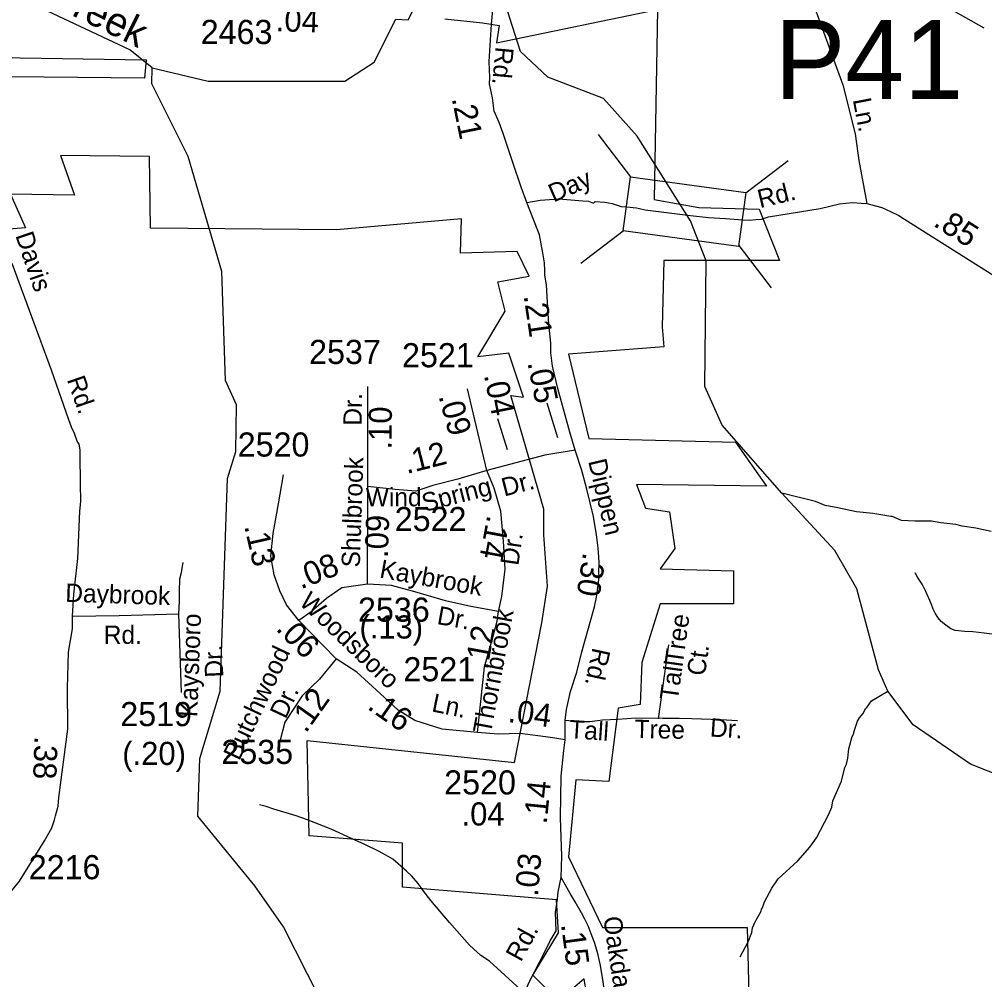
# Model space of a CAD drawing. Extents: x 1547597 to 1699558, y 810033 to 920809.
# Drawn here: x 1644617 to 1649620, y 879679 to 884657 of the extents above; entities that cross this region are included whole.
import ezdxf

# ---------------------------------------------------------------- set-up
doc = ezdxf.new("R2010")
doc.units = 0
for name, color, linetype in [('Exist Boundary Political City Limit New', 7, 'Continuous'), ('Exist Boundary Political City Limit New Hole', 7, 'Continuous'), ('Exist Hydrographic Creek Single Shore', 7, 'Continuous'), ('Exist Hydrographic Misc Water Feature', 7, 'Continuous'), ('Exist Road Non-System Type 51', 7, 'Continuous'), ('Exist Road Non-System Type 51 Label', 7, 'Continuous'), ('Exist Road Secondary Mileage Hundredths English Label', 7, 'Continuous'), ('Exist Road Secondary Structure Pipe Number Label', 7, 'Continuous'), ('Exist Road Secondary Structure Standard Bridge CELL', 7, 'Continuous'), ('Exist Road Secondary Type 51 Attributed', 7, 'Continuous'), ('Exist Road Secondary Type 51 Label', 7, 'Continuous'), ('Exist Road Secondary Type 51 Number Label', 7, 'Continuous'), ('Map Preparation Boundary City Limit Buffer Line', 7, 'Continuous'), ('Old_Level_32', 7, 'Continuous')]:
    doc.layers.add(name, color=color, linetype=linetype)

msp = doc.modelspace()

# ---------------------------------------------------------------- linework, layer by layer
at = {"layer": 'Exist Boundary Political City Limit New'}
msp.add_line((1648318.5, 881799), (1648318.5, 881627.8), dxfattribs=at)
for points in [[(1646822.9, 884658.5), (1647017.3, 884638.5), (1647104.1, 884623.9), (1647089.6, 884534), (1647924, 884708), (1647906.6, 883722), (1648137.9, 883681.6), (1648451.5, 883672.1), (1648556.1, 883405.9), (1647957.4, 883405.9), (1647947.9, 883063.6), (1647957.4, 882959), (1647463.2, 882921), (1647567.7, 882483.6), (1648328, 882464.6), (1648489.6, 882236.4), (1647814.8, 882245.9), (1647862.3, 882122.2), (1647985.9, 882103.2), (1648014.4, 881913.1), (1647938.4, 881808.5), (1648318.5, 881799)], [(1647572.5, 879512.2), (1647544, 879683.3), (1647410.9, 879569.2), (1647277.9, 879702.4), (1647410.9, 879921.1), (1647401.4, 880092.2), (1646603.2, 880158.8), (1646603.2, 880387), (1646118.5, 880425), (1646109, 880919.4), (1647182.9, 880805.3), (1647325.4, 881528), (1647353.9, 881718.1), (1647334.9, 881984.4), (1647334.9, 882117.5), (1647163.9, 882707), (1647230.4, 882697.5), (1647154.3, 882925.7), (1646992.8, 882906.7), (1647135.3, 883144.4), (1647097.3, 883296.5), (1647258.9, 883325.1), (1647197.1, 883453.4), (1646902.5, 883443.9), (1646907.7, 883623.3), (1646261.1, 883565.4), (1645296.3, 883574.1), (1645290.6, 883945.3), (1644829.9, 883951.1), (1644902.4, 883745.2), (1644570.5, 883750.7), (1644648.7, 883575.8), (1644088.3, 883530.6)], [(1648318.5, 881627.8), (1647938.4, 881627.8), (1647843.3, 881323.5), (1647833.8, 881104.9), (1647719.8, 881085.8), (1647672.3, 880705.5), (1647501.2, 880715), (1647463.2, 880315.7), (1647639, 879949.6), (1648389.8, 879949.6), (1648399.3, 879531.2)]]:
    msp.add_lwpolyline(points, dxfattribs=at)
at = {"layer": 'Exist Boundary Political City Limit New Hole'}
for points in [[(1645265.9, 884351.3), (1644399.1, 884361.1), (1644401.1, 884460.3)], [(1644401.1, 884460.3), (1645274.6, 884447), (1645265.9, 884351.3)]]:
    msp.add_lwpolyline(points, dxfattribs=at)
at = {"layer": 'Exist Hydrographic Creek Single Shore'}
for points in [[(1645305.1, 884404.9), (1645596.1, 884336.5), (1646304.1, 884335.3), (1646455.1, 884434), (1646568.7, 884657.5), (1646632.8, 884653.5), (1646666.1, 884721.6), (1646866.3, 884848.5), (1647086.4, 884785.7), (1647116.1, 884786.7)], [(1649721.1, 880727.1), (1649546.1, 880796.3), (1649249.2, 880999.3), (1649118, 881174.6), (1649069.1, 881285.2), (1648957.1, 881704.4), (1648843.2, 881903.7), (1648568.8, 882201.2), (1648259.1, 882552.5), (1648169.1, 882754.4), (1648177.2, 883404.3), (1648096.1, 883612.7), (1647818.1, 884051.7), (1647645.2, 884245.6), (1647355.1, 884356.6), (1647215.1, 884490.7), (1647119.8, 884788.4)], [(1645305.1, 884404.9), (1645189, 884499.1), (1644733.1, 884712), (1644320.7, 884766.9)], [(1646193.2, 879561.4), (1646172.1, 879584.6), (1645985.1, 879952.8), (1645837.1, 880165.9), (1645541.1, 880526.5), (1645553.1, 880824.9), (1645658.1, 881174), (1645696, 882276.3), (1645739.1, 882416.5), (1645742.1, 882659.4), (1645685.1, 882785.3), (1645667.1, 883350.2), (1645491.1, 883944.8), (1645304.1, 884322.8), (1645305.1, 884404.9)]]:
    msp.add_lwpolyline(points, dxfattribs=at)
at = {"layer": 'Exist Hydrographic Misc Water Feature'}
for points in [[(1649654.3, 882002.5), (1649574.5, 882019.8), (1649502.7, 882029.1), (1649470.8, 882037.6), (1649392, 882046.7), (1649343.5, 882055.8), (1649258.8, 882055.8), (1649189.2, 882058.9), (1649141.1, 882080), (1649133.1, 882080.1), (1649040.9, 882095.2), (1648956.2, 882104.3), (1648859.3, 882125.5), (1648792.7, 882137.6), (1648742.6, 882157.1), (1648568.8, 882201.2)], [(1648352.9, 879796.8), (1648394.2, 879876.1), (1648413, 879923.8), (1648417.4, 879947.7), (1648429.9, 879979.5), (1648460.8, 880034.9), (1648462.9, 880044.9), (1648469.1, 880050.8), (1648479.5, 880082.6), (1648516.6, 880154), (1648549.4, 880201.4), (1648650.9, 880295.7), (1648714, 880366.6), (1648748.8, 880414), (1648810.7, 880533), (1648827.4, 880572.7), (1648833.8, 880606.5), (1648877.5, 880707.8), (1648894.6, 880779.5), (1648903, 880795.4), (1648911.5, 880827.3), (1648916.2, 880875.1), (1648933.2, 880938.8), (1648941.5, 880954.7), (1648941.6, 880962.7), (1648960.6, 881018.4), (1648970.8, 881036.2), (1648989.2, 881057.8), (1649003.6, 881085.6), (1649009.7, 881089.5), (1649034.2, 881125.1), (1649118, 881174.6)]]:
    msp.add_lwpolyline(points, dxfattribs=at)
at = {"layer": 'Exist Road Non-System Type 51'}
msp.add_line((1647928.9, 881031.8), (1647982.5, 881415.2), dxfattribs=at)
for points in [[(1648676.9, 885484.2), (1648662.2, 885128.6), (1648685, 884867.9), (1648766.4, 884643.2), (1648884.2, 884316.9), (1648948.5, 884062.4), (1648968, 883925.6), (1649008.5, 883702.9)], [(1645464.3, 881842.2), (1645459.7, 881812.5), (1645455.4, 881788.5), (1645446.7, 881754.7), (1645445.6, 881692.7), (1645444.8, 881640.7), (1645442.6, 881574.6)], [(1649327.5, 881662.6), (1649314.2, 881691.6), (1649295.1, 881729.6), (1649271.6, 881765.9), (1649259.9, 881788)], [(1648339.2, 881021.1), (1648253.3, 881026.6), (1648101.5, 881031.3), (1648037.4, 881032.4), (1647951.4, 881032), (1647811.6, 881034.6), (1647719.4, 881028.1), (1647639.4, 881023.5), (1647613.4, 881020), (1647573.2, 881014.8), (1647523.4, 881015.6), (1647444.9, 881022.1)], [(1647222.3, 879621.5), (1647235, 879609.3), (1647054.1, 879774.3), (1647008.7, 879805), (1646949.6, 879858), (1646845.7, 879975.8), (1646749.6, 880089.7), (1646708.6, 880142.3), (1646683.1, 880176.9), (1646651.9, 880215.3), (1646624.2, 880241.9), (1646553.4, 880303), (1646515.8, 880323.7), (1646482.2, 880344.2), (1646406.7, 880379.6), (1646341.2, 880408.7), (1646232.2, 880458.8), (1646105.1, 880509), (1646051.5, 880527.9), (1645936.1, 880562.1), (1645896.2, 880576.7), (1645862.3, 880585.4)]]:
    msp.add_lwpolyline(points, dxfattribs=at)
at = {"layer": 'Exist Road Secondary Mileage Hundredths English Label'}
for points in [[(1647350, 882668.7), (1647405.8, 882488.5)], [(1647095.3, 882587.9), (1647145, 882426.3)]]:
    msp.add_lwpolyline(points, dxfattribs=at)
at = {"layer": 'Exist Road Secondary Structure Standard Bridge CELL'}
for p, q in [((1647616.3, 884059.3), (1647783.5, 883839.8)), ((1648382.4, 883757.5), (1648601.9, 883924.7)), ((1647526.2, 883392.8), (1647745.7, 883560)), ((1648345.4, 883484), (1648512.6, 883264.4))]:
    msp.add_line(p, q, dxfattribs=at)
msp.add_lwpolyline([(1647783.5, 883839.8), (1648382.5, 883758.8), (1648344.7, 883479), (1647745.7, 883560)], close=True, dxfattribs=at)
at = {"layer": 'Exist Road Secondary Type 51 Attributed'}
for points in [[(1647246.7, 883707.3), (1647217.2, 883787.5), (1647175, 883914.1), (1647124, 884064.7), (1647103.7, 884122.6), (1647077.7, 884180.5), (1647069, 884250), (1647053.3, 884322.6), (1647056, 884354.6), (1647051.6, 884438.3), (1647063.7, 884630.7), (1647073.3, 884723.1), (1647086.4, 884785.7)], [(1647246.7, 883707.3), (1647316.3, 883719.9), (1647413.3, 883726.3), (1647537.7, 883715.7), (1647567.2, 883713.6), (1647592.7, 883704), (1647601.4, 883712.6), (1647651.6, 883708.6), (1647689.5, 883702.3), (1647735.4, 883686.2), (1647765.9, 883684.1), (1647816.1, 883679.8), (1647831.3, 883676.2), (1647861.2, 883669.6), (1648094.8, 883639.6), (1648188.7, 883629.9), (1648277.3, 883625), (1648366.4, 883616.7), (1648400.4, 883616.3), (1648433.3, 883618.6), (1648462.9, 883620.7), (1648498.7, 883633.4), (1648766.5, 883675.6), (1648867.7, 883700.9), (1648900.2, 883703.7), (1648936.1, 883707), (1648980.5, 883703.2), (1649008.5, 883702.9), (1649054.5, 883690.1), (1649087.3, 883680.5), (1649132.2, 883660.8), (1649174.8, 883640.3), (1649204.4, 883621.7), (1649667.8, 883329.5)], [(1647497.2, 882423.3), (1647469.1, 882516.4), (1647407.2, 882743.3), (1647380, 882858.8), (1647371.2, 882928.8), (1647371.2, 882978.1), (1647360.8, 883076.3), (1647352.6, 883220.3), (1647349.7, 883281.2), (1647340.7, 883329.8), (1647341.2, 883353.8), (1647338.1, 883394.1), (1647329.4, 883446.2), (1647312.1, 883538.9), (1647246.7, 883707.3)], [(1644892.2, 881562.4), (1644899.4, 881676.8), (1644920.8, 881862.8), (1644930, 882107.4), (1644935, 882157.3), (1644935.5, 882185.3), (1644934.3, 882223.4), (1644932, 882425.3), (1644926.6, 882455.5), (1644916.1, 882469.6), (1644901.9, 882509.4), (1644887.6, 882542.7), (1644873.3, 882580.9), (1644783.5, 882837.5), (1644580.3, 883391.4)], [(1646423.7, 882235), (1646423.7, 882753.4)], [(1647040, 882319), (1646938.7, 882741.8)], [(1647497.2, 882423.3), (1647340.9, 882397.2), (1647040, 882319)], [(1647445.7, 880923), (1647444.9, 881022.1), (1647451.9, 881080), (1647474, 881171.9), (1647505.9, 881273.3), (1647531.9, 881377.5), (1647597.6, 881612.3), (1647608.4, 881662.1), (1647617.5, 881723.9), (1647622.2, 881767.9), (1647620.6, 881789.7), (1647621.4, 881839.7), (1647618.4, 881895.8), (1647615.1, 881931.9), (1647608, 881984.1), (1647591.9, 882079.7), (1647558.4, 882222.3), (1647531.9, 882319), (1647497.2, 882423.3)], [(1646064.9, 881541.5), (1646001.3, 881621.7), (1645966.6, 881694.1), (1645937.6, 881778), (1645920.3, 881873.6), (1645931.8, 881992.3), (1645960.8, 882145.8), (1645986.8, 882296.4)], [(1647040, 882319), (1646889.6, 882272.7), (1646759.4, 882240.8), (1646672.5, 882211.9), (1646565.5, 882220.5), (1646423.7, 882235)], [(1647099.8, 881587), (1647118.1, 881664.5), (1647135.5, 881806.4), (1647126.8, 881951.2), (1647112.4, 882107.6), (1647077.6, 882226.3), (1647040, 882319)], [(1646420.8, 881729.7), (1646423.7, 882235)], [(1646420.8, 881729.7), (1646287.7, 881709.4), (1646209.6, 881654.4), (1646128.6, 881584.9), (1646064.9, 881541.5)], [(1647099.8, 881587), (1646956.1, 881613), (1646825.9, 881642.8), (1646666.8, 881689.1), (1646545.2, 881723), (1646420.8, 881729.7)], [(1649673.2, 881468.2), (1649617.3, 881474.9), (1649587.8, 881478.7), (1649559.4, 881481.9), (1649517.5, 881484.4), (1649467.7, 881489.2), (1649444.7, 881498.1), (1649418, 881515.8), (1649394.2, 881536.1), (1649378.6, 881554.4), (1649362.9, 881578.6), (1649353.3, 881598.8), (1649343.6, 881623), (1649330.1, 881657.1), (1649327.5, 881662.6)], [(1646990.8, 880960.5), (1646999.5, 881040.5), (1647028.4, 881301.1), (1647077.6, 881477.7), (1647092.9, 881537.1), (1647099.8, 881587)], [(1644304.7, 879732.5), (1644339.5, 879820.3), (1644385.4, 879897.8), (1644442, 879969.9), (1644514.5, 880062.8), (1644617.6, 880190.2), (1644747, 880399.1), (1644785.1, 880465.9), (1644799.1, 880508.3), (1644803.5, 880528.3), (1644818.5, 880577.9), (1644820.8, 880623.2), (1644868.4, 880978.2), (1644866, 881190.4), (1644870.8, 881376.4), (1644892.2, 881498), (1644892.2, 881562.4)], [(1644892.2, 881562.4), (1645134.4, 881567.5), (1645442.6, 881574.6), (1645455, 881166.8)], [(1646258.8, 881341.6), (1646064.9, 881541.5)], [(1646258.8, 881341.6), (1646172, 881237.4), (1646082.3, 881150.5), (1645992.6, 881014.4), (1645966.6, 880913)], [(1646990.8, 880960.5), (1646808.5, 880976.7), (1646666.8, 881023.1), (1646580, 881075.2), (1646487.4, 881162.1), (1646365.8, 881272.1), (1646258.8, 881341.6)], [(1647445.7, 880923), (1647369.9, 880934.3), (1647212.3, 880954.5), (1647097.9, 880951.8), (1646990.8, 880960.5)], [(1647424.8, 880209.3), (1647427.7, 880319.4), (1647421.9, 880517.5), (1647424.4, 880733.5), (1647438.8, 880867.1), (1647445.7, 880923)], [(1646420.9, 878342.9), (1646486, 878449.9), (1646611.8, 878630.2), (1646875.1, 879058.8), (1647214.8, 879568.8), (1647235, 879609.3), (1647259.9, 879666.1), (1647338.1, 879819.5), (1647369.9, 879883.3), (1647372.7, 879888.4), (1647398.7, 879931.6), (1647395.9, 880028.1), (1647405.4, 880097.2), (1647408.8, 880134.9), (1647424.8, 880209.3)], [(1647764.2, 878677.8), (1647756.8, 878791.9), (1647744.6, 879020.8), (1647741.6, 879087.9), (1647732.4, 879152), (1647711.1, 879283.2), (1647668.8, 879477.2), (1647663.6, 879514.3), (1647642.1, 879667.7), (1647629.6, 879752), (1647614.6, 879814.1), (1647597.6, 879872.5), (1647580.3, 879916.9), (1647565.2, 879959), (1647547.7, 879993.4), (1647530.3, 880025.7), (1647497.2, 880082.2), (1647471.1, 880125.4), (1647424.8, 880209.3)]]:
    msp.add_lwpolyline(points, dxfattribs=at)
at = {"layer": 'Exist Road Secondary Type 51 Number Label'}
msp.add_lwpolyline([(1648923, 885312.5), (1649044.6, 884935), (1649615.1, 884612)], dxfattribs=at)
at = {"layer": 'Map Preparation Boundary City Limit Buffer Line'}
msp.add_line((1648318.5, 881799), (1648318.5, 881627.8), dxfattribs=at)
for points in [[(1646822.9, 884658.5), (1647017.3, 884638.5), (1647104.1, 884623.9), (1647089.6, 884534), (1647924, 884708), (1647906.6, 883722), (1648137.9, 883681.6), (1648451.5, 883672.1), (1648556.1, 883405.9), (1647957.4, 883405.9), (1647947.9, 883063.6), (1647957.4, 882959), (1647463.2, 882921), (1647567.7, 882483.6), (1648328, 882464.6), (1648489.6, 882236.4), (1647814.8, 882245.9), (1647862.3, 882122.2), (1647985.9, 882103.2), (1648014.4, 881913.1), (1647938.4, 881808.5), (1648318.5, 881799)], [(1647572.5, 879512.2), (1647544, 879683.3), (1647410.9, 879569.2), (1647277.9, 879702.4), (1647410.9, 879921.1), (1647401.4, 880092.2), (1646603.2, 880158.8), (1646603.2, 880387), (1646118.5, 880425), (1646109, 880919.4), (1647182.9, 880805.3), (1647325.4, 881528), (1647353.9, 881718.1), (1647334.9, 881984.4), (1647334.9, 882117.5), (1647163.9, 882707), (1647230.4, 882697.5), (1647154.3, 882925.7), (1646992.8, 882906.7), (1647135.3, 883144.4), (1647097.3, 883296.5), (1647258.9, 883325.1), (1647197.1, 883453.4), (1646902.5, 883443.9), (1646907.7, 883623.3), (1646261.1, 883565.4), (1645296.3, 883574.1), (1645290.6, 883945.3), (1644829.9, 883951.1), (1644902.4, 883745.2), (1644570.5, 883750.7), (1644648.7, 883575.8), (1644088.3, 883530.6)], [(1648318.5, 881627.8), (1647938.4, 881627.8), (1647843.3, 881323.5), (1647833.8, 881104.9), (1647719.8, 881085.8), (1647672.3, 880705.5), (1647501.2, 880715), (1647463.2, 880315.7), (1647639, 879949.6), (1648389.8, 879949.6), (1648399.3, 879531.2)]]:
    msp.add_lwpolyline(points, dxfattribs=at)

# ---------------------------------------------------------------- texts
at = {"layer": 'Exist Road Non-System Type 51 Label'}
for s, rotation, p in [('Ln.', 280.8547, (1648936, 884240.3)), ('Tree', 82.0433, (1648054.9, 881309)), ('Ct.', 82.0433, (1648170, 881250.3)), ('Tall', 82.0433, (1648029.3, 881122.6)), ('Dr.', 356.304, (1648194, 880939.8)), ('Tall', 356.2177, (1647464.7, 880930.8)), ('Tree', 359.0134, (1647804.7, 880931.6))]:
    msp.add_text(s, height=95, rotation=rotation, dxfattribs=at).set_placement(p)
at = {"layer": 'Exist Road Secondary Mileage Hundredths English Label'}
for s, rotation, p in [('.04', 358.3467, (1645944.6, 884595)), ('.21', 281.4829, (1646857.3, 884246.6)), ('.85', 327.7652, (1649348.2, 883589.2)), ('.21', 278.3387, (1647230.1, 883223.8)), ('.05', 281.2581, (1647249.9, 882877)), ('.04', 281.2581, (1647024.4, 882812.5)), ('.09', 285.178, (1646788.7, 882703.8)), ('.10', 89.478, (1646546.1, 882426.4)), ('.12', 14.3672, (1646624.4, 882299.5)), ('.09', 88.083, (1646526.8, 881863.4)), ('.14', 259.3808, (1647043, 882090.1)), ('.13', 282.9281, (1645781.6, 882029.7)), ('.08', 21.3748, (1646075.8, 881701.6)), ('.30', 261.1239, (1647539.2, 881896.6)), ('(.13)', 359.9134, (1646379.4, 881447.6)), ('.06', 314.5331, (1645941.8, 881493.9)), ('.12', 79.6866, (1647042.4, 881282.5)), ('.12', 54.5312, (1646101.6, 880953.1)), ('.16', 325.2651, (1646415.2, 881085.5)), ('.04', 352.7995, (1647145.5, 881014.8)), ('.38', 268.0143, (1644696.1, 880942.4)), ('(.20)', 359.9817, (1645150.4, 880792)), ('.14', 84.2957, (1647349.9, 880482.9)), ('.03', 85.0866, (1647304.3, 880107.8)), ('.15', 277.7012, (1647423.7, 879965.5))]:
    msp.add_text(s, height=120, rotation=rotation, dxfattribs=at).set_placement(p)
msp.add_text('.04', height=120, dxfattribs=at).set_placement((1646908.9, 880478.1))
at = {"layer": 'Exist Road Secondary Structure Pipe Number Label'}
msp.add_text('P41', height=410.1, dxfattribs=at).set_placement((1648531.9, 884243.4))
at = {"layer": 'Exist Road Secondary Type 51 Label'}
for s, rotation, p in [('Rd.', 264.7953, (1647085, 884517)), ('Day', 23.7559, (1647385.3, 883706.3)), ('Rd.', 13.5854, (1648455.5, 883677.6)), ('Davis', 288.8513, (1644595, 883537)), ('Rd.', 289.2176, (1644862.3, 882789.6)), ('Dr.', 89.478, (1646391.2, 882550.2)), ('Shulbrook', 88.083, (1646381.3, 881814.7)), ('Dippen', 283.2312, (1647564.4, 882367)), ('Dr.', 14.3632, (1647129.6, 882183)), ('Wind', 0.0673, (1646412.3, 882132.4)), ('Spring', 14.3672, (1646716.4, 882102.9)), ('Dr.', 81.8404, (1647203, 881822.1)), ('Kaybrook', 349.7166, (1646479.7, 881763.7)), ('Daybrook', 358.1273, (1644853.9, 881638)), ('Woodsboro', 316.2259, (1646062.1, 881628.8)), ('Dr.', 349.7166, (1646777.2, 881523.1)), ('Thornbrook', 79.4992, (1647060.5, 880950.2)), ('Kaysboro', 87.8518, (1645538.6, 881038.9)), ('Rd.', 359.9817, (1645054.3, 881419.7)), ('Dr.', 92.4795, (1645674.4, 881247.1)), ('Butchwood', 64.8439, (1645756.3, 880810)), ('Rd.', 258.0244, (1647588.3, 881403.9)), ('Dr.', 64.8439, (1645997, 881026)), ('Ln.', 348.4228, (1646749.6, 881070.5)), ('Oakdale', 278.4299, (1647642.5, 880000.9)), ('Rd.', 61.2217, (1647216.1, 879766.8))]:
    msp.add_text(s, height=95, rotation=rotation, dxfattribs=at).set_placement(p)
at = {"layer": 'Exist Road Secondary Type 51 Number Label'}
for s, p in [('2463', (1645556.8, 884528.7)), ('2537', (1646118.6, 882870.2)), ('2521', (1646600.2, 882853.3)), ('2520', (1645748.6, 882390.4)), ('2522', (1646562.4, 882004.1)), ('2536', (1646371.9, 881534.6)), ('2521', (1646607.4, 881225.7)), ('2519', (1645140.1, 880993.1)), ('2535', (1645664.1, 880797.3)), ('2520', (1646818.7, 880639)), ('2216', (1644665.4, 880199.7))]:
    msp.add_text(s, height=125, dxfattribs=at).set_placement(p)
at = {"layer": 'Old_Level_32'}
msp.add_text('Creek', height=150, rotation=333.7418, dxfattribs=at).set_placement((1644753.3, 884743.7))

doc.saveas('drawing.dxf')
